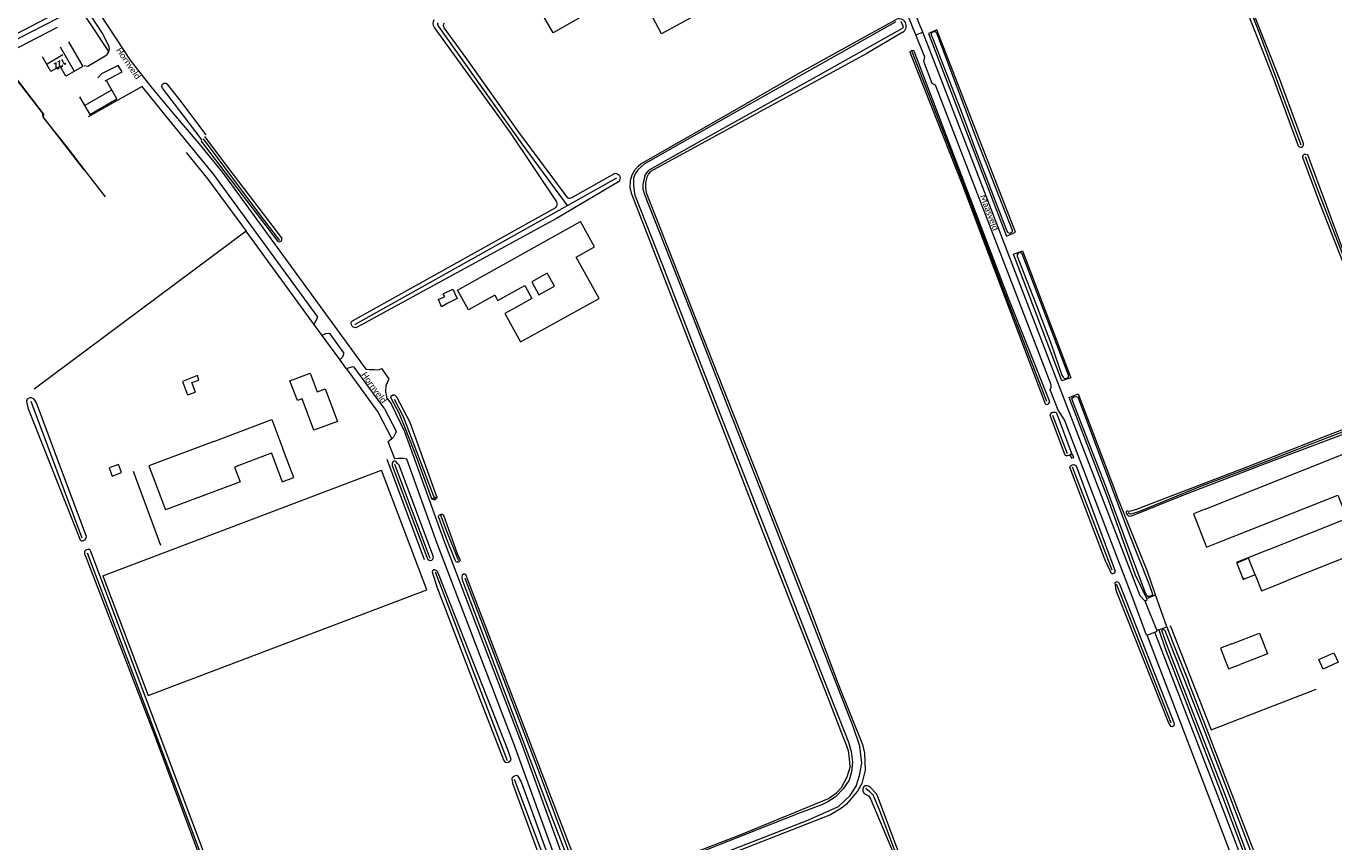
# Model space of a CAD drawing. Extents: x 177628 to 188968, y 384226 to 390673.
# Tile 294 of 393: x 184749 to 185276, y 386981 to 387310. Entities that reach past the tile are written whole.
import ezdxf

# ---------------------------------------------------------------- set-up
doc = ezdxf.new("R2010")
doc.units = 0
for name, color, linetype, lineweight in [('4502', 253, 'Continuous', 13), ('B-AF-HAAG-GD', 253, 'HAAG', 13), ('B-AF-RAST-GD', 253, 'HEKWERK', 13), ('B-GB-BOUW-GD', 14, 'Continuous', 13), ('B-GB-NOKL-GD', 14, 'Continuous', 13), ('B-TR-SLOO-GD', 253, 'Continuous', 13), ('B-VH-FPAD-GD', 8, 'Continuous', 13), ('B-VH-OVRG-GD', 8, 'Continuous', 13), ('B01_D', 14, 'Continuous', 9), ('B01_T', 14, 'Continuous', 9), ('B02_D', 14, 'Continuous', 9), ('B02_T', 14, 'Continuous', 9), ('B11_F', 14, 'Continuous', 9), ('B11_S', 14, 'Continuous', 9), ('B14_F', 14, 'Continuous', 9), ('B14_T', 14, 'Continuous', 9), ('T03_F', 253, 'Continuous', 9), ('T03_T', 253, 'Continuous', 9), ('T04_F', 253, 'HAAG', 9), ('T07_F', 253, 'Continuous', 9), ('T09_F', 253, 'Continuous', 9), ('T09_T', 253, 'Continuous', 9), ('T22_F', 253, 'Continuous', 9), ('V00_T', 8, 'Continuous', 9), ('V06_F', 8, 'Continuous', 9), ('V06_T', 8, 'Continuous', 9), ('W01_F', 253, 'Continuous', 9), ('Z06', 7, 'Continuous', 9)]:
    doc.layers.add(name, color=color, linetype=linetype, lineweight=lineweight)
doc.styles.add('Legend', font='calibri.ttf')
doc.styles.add('ROMANS', font='ROMANS.shx', dxfattribs={"oblique": 45})
doc.linetypes.add('HAAG', pattern='A,4,-1,[5,TOPOCAD.SHX,S=0.35,R=0,X=-0.35,Y=-0.35],-1', length=6)
doc.linetypes.add('HEKWERK', pattern='A,7,-1.5,[1,ProvNB.shx,S=0.75,R=0,X=0,Y=0],-1.5', length=10)

msp = doc.modelspace()

# ---------------------------------------------------------------- linework, layer by layer
at = {"layer": 'B-AF-HAAG-GD', "flags": 128}
for points in [[(184738.847, 387296.907), (184738.605, 387297.221), (184761.766, 387309.233)], [(184773.382, 387312.981), (184782.277, 387299.444), (184781.511, 387297.947)], [(184756.189, 387274.283), (184745.254, 387288.541), (184738.847, 387296.907)]]:
    msp.add_lwpolyline(points, dxfattribs=at)
at = {"layer": 'B-AF-RAST-GD', "flags": 128}
msp.add_lwpolyline([(184756.189, 387274.283), (184755.981, 387272.811), (184765.118, 387261.455), (184773.554, 387250.432), (184780.978, 387240.843)], dxfattribs=at)
at = {"layer": 'B-GB-BOUW-GD', "flags": 128}
for points in [[(184766.178, 387303.325), (184771.942, 387293.351), (184765.188, 387289.44), (184762.841, 387293.452), (184759.164, 387291.297), (184755.721, 387297.282)], [(184770.611, 387281.126), (184774.803, 387274.064), (184785.722, 387280.371), (184781.592, 387287.466)]]:
    msp.add_lwpolyline(points, dxfattribs=at)
at = {"layer": 'B-GB-NOKL-GD', "flags": 128}
for points in [[(184762.809, 387301.265), (184768.488, 387291.539)], [(184763.928, 387298.034), (184757.593, 387294.362)], [(184783.551, 387283.838), (184772.842, 387277.616)]]:
    msp.add_lwpolyline(points, dxfattribs=at)
at = {"layer": 'B-TR-SLOO-GD', "flags": 128}
msp.add_lwpolyline([(184819.987, 387263.672), (184812.332, 387273.772), (184804.042, 387284.605), (184803.746, 387285.506), (184804.01, 387286.287), (184804.395, 387286.588), (184804.904, 387286.712), (184805.392, 387286.629), (184805.828, 387286.417), (184810.948, 387280.007), (184821.489, 387265.881)], dxfattribs=at)
at = {"layer": 'B-VH-FPAD-GD', "flags": 128}
for points in [[(184625.519, 387250.859), (184627.575, 387251.778), (184639.731, 387257.031), (184662.118, 387266.929), (184680.426, 387275.219), (184683.369, 387276.602), (184684.428, 387277.099), (184703.001, 387285.825), (184729.768, 387298.82), (184745.032, 387306.42), (184760.719, 387314.595), (184768.316, 387318.337)], [(184627.371, 387249.532), (184628.38, 387249.988), (184640.494, 387255.21), (184662.969, 387265.127), (184681.148, 387273.395), (184684.192, 387274.827), (184703.81, 387284.056), (184730.719, 387297.078), (184745.891, 387304.655), (184761.705, 387312.71), (184765.201, 387314.563), (184770.627, 387317.439)]]:
    msp.add_lwpolyline(points, dxfattribs=at)
at = {"layer": 'B-VH-OVRG-GD', "flags": 128}
for points in [[(184772.497, 387293.757), (184774.004, 387293.544), (184781.693, 387298.132), (184782, 387298.53), (184782.285, 387299.006), (184782.426, 387299.346), (184782.597, 387299.974), (184782.686, 387300.586), (184782.599, 387301.248), (184780.06, 387306.482), (184775.145, 387313.965)], [(184778.1, 387315.463), (184785.407, 387304.522), (184788.499, 387299.807), (184791.338, 387295.525), (184794.412, 387291.605), (184799.729, 387284.756), (184808.511, 387274.257), (184818.652, 387262.406)], [(184781.001, 387287.601), (184787.825, 387291.193), (184786.192, 387293.776), (184779.524, 387290.443), (184777.964, 387288.85)], [(184816.198, 387260.164), (184805.404, 387273.535), (184795.81, 387285.351), (184774.131, 387273.125)]]:
    msp.add_lwpolyline(points, dxfattribs=at)
at = {"layer": 'B01_D', "linetype": 'Continuous'}
for points in [[(184863.432, 387169.886), (184866.282, 387162.331), (184869.495, 387163.544), (184874.422, 387150.487), (184865.024, 387146.941), (184860.232, 387159.606), (184858.371, 387158.902), (184855.367, 387166.843), (184863.432, 387169.886)], [(185234.499, 387060.955), (185245.596, 387065.253), (185248.836, 387056.883), (185237.741, 387052.59)]]:
    msp.add_lwpolyline(points, dxfattribs=at)
at = {"layer": 'B01_T', "linetype": 'Continuous'}
for points in [[(184937.848, 387201.235), (184927.256, 387195.428), (184922.815, 387203.374), (184972.225, 387230.989)], [(184937.848, 387201.235), (184938.997, 387199.158), (184943.377, 387201.582)], [(184946.26, 387196.328), (184941.878, 387193.909), (184948.14, 387182.561), (184952.52, 387184.978)], [(185234.499, 387060.955), (185229.833, 387059.15), (185233.069, 387050.781), (185237.741, 387052.59)]]:
    msp.add_lwpolyline(points, dxfattribs=at)
at = {"layer": 'B02_D', "linetype": 'Continuous'}
for points in [[(185223.67, 387115.093), (185281.947, 387138.308)], [(185228.891, 387101.69), (185277.17, 387120.789), (185280.906, 387111.394), (185251.186, 387099.574)], [(185306.61, 387121.609), (185311.907, 387108.288), (185256.412, 387086.224)]]:
    msp.add_lwpolyline(points, dxfattribs=at)
at = {"layer": 'B02_T', "linetype": 'Continuous'}
for points in [[(185000.322, 387315.145), (185046.32, 387340.4), (185049.303, 387334.956), (185051.066, 387335.926), (185052.748, 387332.862), (185004.832, 387306.489), (185000.322, 387315.145)], [(184980.367, 387336.421), (184988.401, 387322.56), (184961.351, 387306.882), (184953.317, 387320.742), (184980.367, 387336.421)], [(184824.69, 387142.384), (184848.096, 387151.227), (184852.54, 387139.466)], [(184847.861, 387137.697), (184847.063, 387137.396)], [(185170.138, 387137.191), (185169.39, 387136.9), (185169.896, 387135.595), (185170.626, 387135.879)], [(185170.626, 387135.879), (185170.829, 387135.958), (185170.322, 387137.263), (185170.138, 387137.191)], [(184831.391, 387124.708), (184805.289, 387114.832)], [(185223.67, 387115.093), (185219.01, 387113.279), (185224.23, 387099.873), (185228.891, 387101.69)], [(185251.186, 387099.574), (185246.642, 387097.767)], [(185246.642, 387097.767), (185236.308, 387093.657), (185236.397, 387093.434)], [(185243.782, 387088.72), (185241.154, 387095.326), (185236.397, 387093.434)], [(185236.397, 387093.434), (185238.884, 387087.18)], [(185243.782, 387088.72), (185239.378, 387086.968)], [(185243.782, 387088.72), (185246.365, 387082.227), (185251.94, 387084.445)], [(185239.378, 387086.968), (185239.237, 387087.321), (185238.884, 387087.18)], [(185238.884, 387087.18), (185239.024, 387086.828), (185239.378, 387086.968)], [(185251.94, 387084.445), (185256.412, 387086.224)]]:
    msp.add_lwpolyline(points, dxfattribs=at)
at = {"layer": 'B11_F', "linetype": 'Continuous'}
msp.add_lwpolyline([(184952.52, 387184.978), (184979.764, 387200.012), (184970.587, 387216.641), (184977.92, 387220.699), (184972.225, 387230.989)], dxfattribs=at)
at = {"layer": 'B11_S', "linetype": 'Continuous'}
for points in [[(184952.647, 387206.713), (184955.555, 387201.459), (184961.847, 387204.933), (184958.942, 387210.196), (184952.647, 387206.713)], [(184943.377, 387201.582), (184949.856, 387205.167), (184952.756, 387199.914), (184946.26, 387196.328)]]:
    msp.add_lwpolyline(points, dxfattribs=at)
at = {"layer": 'B14_F', "linetype": 'Continuous'}
for points in [[(184917.624, 387200.732), (184917.076, 387201.862), (184920.842, 387203.69), (184922.681, 387199.901), (184918.915, 387198.073)], [(184918.915, 387198.073), (184916.352, 387196.664), (184915.085, 387199.523), (184917.624, 387200.732)], [(184818.113, 387168.892), (184812.099, 387166.585), (184814.136, 387161.216), (184817.281, 387162.269), (184815.92, 387166.135), (184818.618, 387167.124), (184818.113, 387168.892)], [(184824.69, 387142.384), (184798.603, 387132.528), (184805.289, 387114.832)], [(184847.063, 387137.396), (184833.036, 387132.095), (184835.281, 387126.185), (184831.391, 387124.708)], [(184847.861, 387137.697), (184852.227, 387126.143), (184856.906, 387127.911), (184852.54, 387139.466)], [(184786.323, 387133.097), (184782.639, 387131.716), (184783.855, 387128.472), (184787.539, 387129.853), (184786.323, 387133.097)], [(185275.435, 387057.331), (185277.229, 387053.476), (185271.241, 387050.689), (185269.447, 387054.544), (185275.435, 387057.331)]]:
    msp.add_lwpolyline(points, dxfattribs=at)
at = {"layer": 'B14_T', "linetype": 'Continuous'}
for points in [[(184780.018, 387088.301), (184798.246, 387040.126), (184910.491, 387082.595), (184892.158, 387130.879)], [(184780.018, 387088.301), (184892.158, 387130.879)]]:
    msp.add_lwpolyline(points, dxfattribs=at)
at = {"layer": 'T03_F', "linetype": 'Continuous'}
msp.add_lwpolyline([(184772.536, 387251.761), (184772.511, 387251.744), (184755.988, 387273.169), (184755.718, 387274.746)], dxfattribs=at)
at = {"layer": 'T03_T', "linetype": 'Continuous'}
for points in [[(184813.511, 387258.69), (184822.309, 387248.062), (184837.692, 387227.002)], [(184864.923, 387189.668), (184837.692, 387227.002)], [(184875.376, 387175.337), (184868.257, 387185.097)], [(184878.079, 387171.63), (184890.886, 387154.072), (184896.323, 387143.496)]]:
    msp.add_lwpolyline(points, dxfattribs=at)
at = {"layer": 'T04_F', "linetype": 'HAAG'}
for points in [[(184755.718, 387274.746), (184744.241, 387289.635)], [(184837.692, 387227.002), (184752.371, 387163.452)], [(184909.504, 387094.655), (184894.542, 387135.177)], [(184792.233, 387130.415), (184803.273, 387100.561)], [(185209.588, 387068.333), (185226.123, 387026.29), (185268.356, 387042.681)]]:
    msp.add_lwpolyline(points, dxfattribs=at)
at = {"layer": 'T07_F', "linetype": 'Continuous'}
for points in [[(185221.822, 387366.02), (185244.994, 387308.027), (185262.161, 387261.808)], [(184967.108, 387237.45), (184948.867, 387262.296), (184915.26, 387309.436)], [(185159.986, 387158.487), (185142.803, 387202.891), (185126.251, 387246.672), (185105.825, 387299.245)], [(184820.376, 387264.244), (184843.578, 387233.083), (184851.094, 387223.319)], [(185263.922, 387257.067), (185268.338, 387245.177), (185295.572, 387174.717), (185303.076, 387155.641)], [(184967.108, 387237.45), (184986.938, 387248.561)], [(184881.431, 387189.442), (184967.108, 387237.45)], [(184771.73, 387103.441), (184751.179, 387158.44)], [(184897.291, 387159.425), (184900.967, 387152.501), (184913.35, 387119.725)], [(185168.352, 387137.357), (185162.435, 387152.834)], [(185303.076, 387155.641), (185298.004, 387153.565), (185266.653, 387141.379), (185245.986, 387133.355), (185221.903, 387124.248), (185196.844, 387114.069), (185194.253, 387113.196), (185193.636, 387113.17), (185193.196, 387113.298), (185192.663, 387113.681)], [(184911.809, 387095.221), (184897.54, 387133.076)], [(185186.229, 387090.596), (185170.382, 387132.047)], [(184913.35, 387119.725), (184913.645, 387118.946)], [(184915.875, 387113.042), (184918.521, 387106.039), (184922.872, 387095.045)], [(184823.897, 386964.527), (184792.171, 387049.052), (184773.857, 387097.369)], [(184922.872, 387095.045), (184923.043, 387094.499)], [(184942.921, 387013.837), (184913.9, 387089.808)], [(184925.767, 387087.318), (184954.694, 387011.465), (184969.865, 386970.97), (184971.5, 386966.69)], [(185210.084, 387028.995), (185190.323, 387079.315), (185188.061, 387084.966)], [(184962.453, 386961.829), (184945.677, 387006.204)], [(185166.784, 386799.08), (185118.755, 386924.739), (185092.762, 386993.639), (185090.5, 386999.197), (185090.093, 386999.93), (185088.793, 387001.344), (185087.099, 387002.704)]]:
    msp.add_lwpolyline(points, dxfattribs=at)
at = {"layer": 'T07_F', "linetype": 'Continuous', "extrusion": (0, 0, -1)}
msp.add_arc((-184916.45, 387310.453), 1.566, 319.47657, 25.32969, dxfattribs=at)
at = {"layer": 'T09_F', "linetype": 'Continuous'}
for points in [[(185261.315, 387261.258), (185251.328, 387288.228), (185235.067, 387329.784), (185221.359, 387365.183), (185220.672, 387366.837), (185221.399, 387367.462), (185222.177, 387367.407), (185222.607, 387366.442), (185253.515, 387288.707), (185263.35, 387262.128)], [(184962.735, 387238.875), (184943.942, 387266.939), (184913.54, 387309.099)], [(184917.28, 387308.958), (184926.028, 387296.953), (184947.392, 387266.963), (184966.97, 387240.629)], [(184995.48, 387253.201), (184996.517, 387254.13), (185032.52, 387274.745), (185059.762, 387290.405), (185087.471, 387305.781)], [(185087.321, 387298.503), (185000.408, 387251.05), (184999.709, 387250.194), (184999.006, 387248.776), (184998.484, 387246.608), (184998.508, 387244.661), (184998.661, 387242.638), (184999.269, 387241.21), (185003.186, 387231.428), (185019.95, 387188.544), (185048.557, 387116.123), (185064.109, 387076.562), (185076.34, 387043.765), (185085.831, 387020.35), (185086.573, 387016.843), (185086.88, 387010.045), (185085.587, 387004.699), (185083.785, 387001.53), (185079.252, 386996.133), (185077.407, 386994.667), (185072.951, 386992.06), (184976.574, 386954.303)], [(185104.945, 387298.961), (185105.336, 387297.763), (185126.101, 387245.627), (185133.391, 387225.943), (185159.147, 387157.906), (185159.517, 387157.341), (185160.115, 387157.262), (185160.642, 387157.52), (185161.172, 387158.34), (185144.249, 387200.796), (185106.601, 387299.496)], [(184850.56, 387222.877), (184819.782, 387263.28), (184819.696, 387263.396)], [(184820.986, 387265.14), (184830.756, 387252.139), (184850.637, 387226.113), (184852.098, 387224.15)], [(185261.315, 387261.258), (185261.718, 387260.968), (185262.103, 387260.881), (185262.47, 387260.888), (185262.856, 387261.129), (185263.117, 387261.414), (185263.27, 387261.736), (185263.35, 387262.128)], [(185262.98, 387256.762), (185263.049, 387257.256), (185263.261, 387257.673), (185263.692, 387258.025), (185264.237, 387258.136), (185264.891, 387257.963)], [(185301.945, 387156.648), (185292.749, 387179.962), (185269.807, 387238.326), (185262.98, 387256.762)], [(185264.891, 387257.963), (185281.129, 387214.078), (185302.325, 387158.572), (185318.502, 387118.809), (185325.894, 387101.237), (185337.242, 387069.981)], [(184997.462, 386968.942), (185037.265, 386984.193), (185072.137, 386998.562), (185075.392, 387000.86), (185077.281, 387003.093), (185079.652, 387007.289), (185080.785, 387011.25), (185080.604, 387014.658), (185080.102, 387017.77), (185079.15, 387020.754), (185077.99, 387023.496), (185071.815, 387039.398), (185045.527, 387106.335), (184992.908, 387241.912), (184992.272, 387244.538), (184992.48, 387247.438), (184993.134, 387249.811), (184994.329, 387251.937), (184995.48, 387253.201)], [(184987.566, 387246.955), (184962.639, 387232.184), (184882.433, 387188.36)], [(184969.032, 387240.691), (184986.222, 387250.363)], [(184880.485, 387191.006), (184962.404, 387236.567)], [(184850.56, 387222.877), (184851.159, 387222.792), (184851.787, 387223.057), (184852.131, 387223.584), (184852.098, 387224.15)], [(184763.189, 387131.698), (184753.274, 387157.948), (184752.341, 387159.426), (184751.373, 387159.988), (184750.512, 387159.911), (184749.565, 387159.446), (184749.254, 387158.671), (184749.872, 387155.863), (184770.863, 387102.826), (184771.248, 387102.324), (184771.915, 387102.374), (184772.862, 387102.839), (184773.338, 387103.419), (184773.399, 387104.14), (184763.189, 387131.698)], [(184914.527, 387120.118), (184903.757, 387150.078), (184898.385, 387160.273), (184897.618, 387161.089), (184896.734, 387161.021), (184895.809, 387160.292), (184896.208, 387159.48), (184899.148, 387153.865), (184901.968, 387147), (184906.375, 387135.597), (184912.348, 387119.391)], [(185301.945, 387156.648), (185301.789, 387156.058), (185301.359, 387155.674), (185299.878, 387155.076), (185271.59, 387144.299), (185241.17, 387132.281), (185202.242, 387117.389), (185195.628, 387114.789), (185193.648, 387114.258), (185193.092, 387114.218), (185192.532, 387114.344), (185192.187, 387114.263), (185191.935, 387114.032), (185191.942, 387113.626), (185192.299, 387112.999), (185193.001, 387112.484), (185193.772, 387112.316), (185215.092, 387120.939), (185250.473, 387134.475), (185289.927, 387149.391), (185301.911, 387154.237), (185302.347, 387154.29), (185302.894, 387154.242)], [(185169.898, 387137.837), (185164.149, 387153.311), (185163.854, 387153.912), (185163.331, 387154.029), (185162.32, 387153.998), (185161.531, 387153.705), (185161.153, 387153.146), (185161.408, 387152.245), (185167.211, 387137.003)], [(184907.328, 387103.966), (184910.422, 387095.79), (184910.842, 387094.935), (184911.52, 387094.419), (184912.402, 387094.64), (184912.917, 387095.034), (184913.064, 387095.743), (184912.9, 387096.653), (184899.3, 387132.856), (184898.651, 387133.458), (184897.919, 387134.372), (184897.409, 387134.546), (184896.953, 387134.322), (184896.522, 387133.615), (184896.43, 387132.65), (184907.328, 387103.966)], [(185169.209, 387131.755), (185183.308, 387094.721)], [(185183.308, 387094.721), (185185.705, 387089.648), (185186.114, 387089.196), (185186.6, 387089.155), (185187.127, 387089.413), (185187.655, 387090.046), (185171.908, 387132.428)], [(184912.348, 387119.391), (184913.35, 387119.725)], [(184913.35, 387119.725), (184914.527, 387120.118)], [(184915.12, 387111.87), (184918.248, 387103.385), (184921.9, 387094.453)], [(184923.869, 387094.748), (184922.803, 387097.096), (184917.226, 387112.611)], [(184835.83, 386929.85), (184840.506, 386916.241), (184841.065, 386912.989), (184841.695, 386911.707), (184842.387, 386911.424), (184843.053, 386911.475), (184843.471, 386911.611), (184843.972, 386911.857), (184843.952, 386912.884), (184842.903, 386917.556), (184775.143, 387098.105), (184774.76, 387098.885), (184774.039, 387098.946), (184773.232, 387098.618), (184772.672, 387098.067), (184772.638, 387097.151), (184773.621, 387094.868), (184790.84, 387049.937), (184800.896, 387024.102), (184821.997, 386967.039), (184822.017, 386966.011), (184821.709, 386965.653), (184821.041, 386965.324), (184708.064, 386925.824)], [(184921.9, 387094.453), (184921.991, 387094.182)], [(184930.281, 387042.562), (184941.353, 387014.246), (184941.717, 387013.504), (184942.339, 387013.102), (184943.278, 387013.209), (184944.135, 387013.913), (184944.365, 387014.309), (184943.337, 387017.555), (184915.195, 387089.145), (184914.465, 387090.343), (184913.672, 387090.661), (184913.388, 387090.663), (184912.788, 387090.298), (184912.643, 387089.873), (184914.446, 387083.895), (184930.281, 387042.562)], [(184959.989, 386993.162), (184970.174, 386966.629), (184970.832, 386966.036), (184971.493, 386965.81), (184972.118, 386965.842), (184972.892, 386965.947), (184973.453, 386967.231), (184971.273, 386971.111), (184926.417, 387088.054), (184926.127, 387088.645), (184925.724, 387088.905), (184925.172, 387088.909), (184924.691, 387088.581), (184924.464, 387087.737), (184924.64, 387086.631), (184934.281, 387061.207), (184959.989, 386993.162)], [(185206.099, 387036.141), (185208.674, 387029.757), (185209.264, 387028.555), (185209.82, 387027.802), (185210.381, 387027.61), (185211.132, 387027.979), (185211.359, 387028.277), (185211.437, 387028.689), (185189.525, 387084.528), (185189.156, 387085.28), (185188.672, 387085.695), (185188.224, 387085.848), (185187.322, 387085.406), (185187.788, 387082.556), (185206.099, 387036.141)], [(184960.618, 386962.389), (184959.138, 386966.248), (184945.238, 387004.215), (184944.772, 387006.462), (184944.891, 387007.228), (184945.376, 387007.537), (184946.088, 387007.816), (184946.657, 387007.954), (184947.024, 387007.639), (184948.428, 387005.356), (184963.627, 386963.543)], [(185100.455, 386976.799), (185091.897, 386999.74), (185091.36, 387000.642), (185089.074, 387003.018), (185088.198, 387003.567), (185087.694, 387003.739), (185086.814, 387003.727), (185086.173, 387003.132), (185085.887, 387002.386), (185085.956, 387001.58), (185086.493, 387000.678), (185088.189, 386999.692), (185088.985, 386998.45), (185097.748, 386977.848)]]:
    msp.add_lwpolyline(points, dxfattribs=at)
at = {"layer": 'T09_F', "linetype": 'Continuous', "extrusion": (0, 0, -1)}
for centre, radius, start, end in [((-184916.128, 387310.771), 3.081, 327.12658, 28.34329), ((-185105.867, 387298.937), 0.923, 1.5134, 142.67867), ((-184986.313, 387248.43), 1.935, 87.30715, 229.64765), ((-184881.663, 387189.833), 1.662, 242.39406, 44.88453), ((-185168.286, 387138.286), 1.674, 195.56519, 309.94787), ((-185170.686, 387131.579), 1.488, 6.77793, 145.21952), ((-184913.319, 387120.109), 1.208, 254.34761, 323.52652), ((-184913.319, 387120.109), 1.208, 179.56878, 254.35851), ((-184916.273, 387111.956), 1.156, 355.71683, 69.86227), ((-184916.273, 387111.956), 1.156, 69.87531, 145.51244), ((-184922.823, 387094.819), 1.048, 183.88724, 322.56878)]:
    msp.add_arc(centre, radius, start, end, dxfattribs=at)
at = {"layer": 'T09_F', "linetype": 'Continuous'}
for centre, radius, start, end in [((184919.019, 387309.836), 1.948, 149.71663, 206.77279), ((184967.957, 387242.127), 1.794, 236.62488, 306.81961), ((184960.97, 387237.95), 1.992, 316.02675, 27.6505)]:
    msp.add_arc(centre, radius, start, end, dxfattribs=at)
at = {"layer": 'T09_T', "linetype": 'Continuous'}
for points in [[(185087.471, 387305.781), (185099.065, 387312.224)], [(185101.979, 387307.134), (185087.321, 387298.503)], [(185143.693, 387225.09), (185147.42, 387226.66), (185115.77, 387308.12), (185112.3, 387306.61), (185143.693, 387225.09)], [(185146.529, 387217.843), (185150.25, 387219.21), (185169.61, 387168.05), (185166.03, 387166.74), (185146.529, 387217.843)], [(185168.955, 387160.051), (185172.59, 387161.54), (185188.07, 387120.91)], [(185184.473, 387119.52), (185168.955, 387160.051)], [(185200.224, 387079.132), (185195.697, 387088.561), (185184.473, 387119.52)], [(185203.789, 387080.576), (185200.45, 387090.058), (185188.07, 387120.91)], [(185205.125, 387066.581), (185207.696, 387058.582), (185214.186, 387042.056)], [(185208.329, 387067.708), (185210.849, 387061.036), (185216.922, 387046.052)], [(185230.23, 387000.415), (185244.71, 386962.37), (185248.56, 386964.01), (185216.922, 387046.052)], [(185214.186, 387042.056), (185230.23, 387000.415)]]:
    msp.add_lwpolyline(points, dxfattribs=at)
msp.add_arc((185100.49, 387309.661), 2.933, 300.51275, 119.0691, dxfattribs=at)
at = {"layer": 'T22_F', "linetype": 'Continuous'}
for points in [[(184868.257, 387185.097), (184864.923, 387189.668)], [(184878.079, 387171.63), (184875.376, 387175.337)], [(184895.334, 387167.617), (184892.313, 387171.761)], [(184897.505, 387135.378), (184894.93, 387142.204)], [(185208.329, 387067.708), (185203.789, 387080.576)]]:
    msp.add_lwpolyline(points, dxfattribs=at)
at = {"layer": 'V00_T', "linetype": 'Continuous'}
for points in [[(185107.327, 387306.08), (185107.261, 387306.055)], [(185107.327, 387306.08), (185110.051, 387307.16)], [(185161.684, 387165.249), (185147.361, 387202.464), (185130.721, 387245.59), (185115.503, 387285.146), (185115.182, 387285.801), (185113.896, 387286.573), (185110.535, 387295.42), (185110.83, 387297.074), (185107.327, 387306.08)], [(185199.629, 387078.13), (185197.497, 387080.227), (185164.448, 387166.165), (185150.061, 387203.504), (185133.523, 387246.374), (185117.348, 387288.557), (185110.051, 387307.16)], [(185200.321, 387064.429), (185200.123, 387064.353), (185194.962, 387078.252), (185187.822, 387097.2), (185167.097, 387151.044), (185164.483, 387154.925), (185161.339, 387163.197), (185161.727, 387164.184)], [(185199.629, 387078.13), (185200.385, 387078.743), (185200.224, 387079.132)], [(185204.21, 387066.341), (185199.629, 387078.13)], [(185200.224, 387079.132), (185203.789, 387080.576)], [(185204.21, 387066.341), (185205.081, 387066.659), (185205.125, 387066.581)], [(185205.125, 387066.581), (185208.329, 387067.708)], [(185200.321, 387064.429), (185203.418, 387065.621)], [(185203.418, 387065.621), (185204.345, 387065.978), (185204.21, 387066.341)]]:
    msp.add_lwpolyline(points, dxfattribs=at)
for centre, radius, start, end in [((184472.648, 387053.143), 683.153, 21.728744, 23.804477), ((184447.083, 387042.313), 713.912, 21.776059, 23.732048), ((185159.891, 387164.643), 1.893, 345.95801, 18.66618)]:
    msp.add_arc(centre, radius, start, end, dxfattribs=at)
at = {"layer": 'V06_F', "linetype": 'Continuous'}
for points in [[(184866.416, 387192.711), (184866.11, 387191.72), (184865.294, 387190.076), (184864.923, 387189.668)], [(184871.516, 387185.719), (184870.759, 387185.862), (184869.64, 387185.737), (184868.257, 387185.097)], [(184877.059, 387178.12), (184876.797, 387177.15), (184876.298, 387176.234), (184875.744, 387175.56), (184875.376, 387175.337)], [(184881.254, 387172.369), (184880.556, 387172.378), (184879.209, 387172.045), (184878.079, 387171.63)], [(184885.88, 387171.563), (184887.425, 387171.394), (184889.226, 387171.339), (184890.924, 387171.238), (184892.313, 387171.761)], [(184894.502, 387159.736), (184894, 387162.513), (184894.106, 387164.887), (184895.143, 387167.37), (184895.334, 387167.617)], [(185208.23, 386345.02), (185182.167, 386411.462), (185159.568, 386472.301), (185133.364, 386539.392), (185101.708, 386619.984), (185082.373, 386670.855), (185056.863, 386735.25), (185046.289, 386762.197), (185022.168, 386828.897), (184993.619, 386901.958), (184972.208, 386955.987), (184948.533, 387021.053), (184917.426, 387102.349), (184901.621, 387146.313), (184896.205, 387157.4)], [(184893.31, 387155.84), (184898.118, 387146.562), (184897.772, 387145.66), (184896.961, 387144.125), (184896.323, 387143.496)], [(184896.323, 387143.496), (184894.93, 387142.204)], [(185198.791, 386344.999), (185201.795, 386345.397), (185202.32, 386345.66), (185203.501, 386346.58), (185203.895, 386347.542), (185203.894, 386348.855), (185179.367, 386410.386), (185156.764, 386471.233), (185130.57, 386538.298), (185098.91, 386618.902), (185079.577, 386669.769), (185054.073, 386734.15), (185043.481, 386761.139), (185019.36, 386827.841), (184990.827, 386900.86), (184969.404, 386954.921), (184945.723, 387020.003), (184914.614, 387101.305), (184902.406, 387135.262), (184900.975, 387135.479), (184898.989, 387135.502), (184897.505, 387135.378)]]:
    msp.add_lwpolyline(points, dxfattribs=at)
at = {"layer": 'V06_T', "linetype": 'Continuous'}
for points in [[(184818.627, 387262.383), (184828.165, 387250.73), (184885.88, 387171.563)], [(184866.416, 387192.711), (184824.74, 387249.85), (184816.197, 387260.163)], [(184877.059, 387178.12), (184871.516, 387185.719)], [(184893.31, 387155.84), (184881.254, 387172.369)], [(184894.502, 387159.736), (184896.205, 387157.4)], [(185286.815, 386838.414), (185225.12, 386999.78), (185200.321, 387064.429)], [(185289.819, 386839.561), (185228.665, 387000.075), (185203.418, 387065.621)]]:
    msp.add_lwpolyline(points, dxfattribs=at)
at = {"layer": 'W01_F', "linetype": 'Continuous'}
for points in [[(185099.242, 387311.381), (185081.38, 387301.261), (185032.79, 387273.938), (185000.425, 387255.481), (184998.066, 387254.233), (184996.793, 387253.157), (184995.446, 387251.866), (184994.259, 387250.157), (184993.613, 387248.354), (184993.613, 387245.877), (184993.864, 387243.074), (184994.142, 387241.499), (185005.344, 387213.362), (185020.904, 387172.956), (185050.436, 387097.397), (185068.892, 387049.902)], [(185026.177, 386975.301), (185063.847, 386989.923), (185076.089, 386995.438), (185078.455, 386997.59), (185080.893, 386999.868), (185083.198, 387003.612), (185084.603, 387007.813), (185085.579, 387012.886), (185084.671, 387019.689), (185081.981, 387027.645), (185072.416, 387052.353), (185046.984, 387117.451), (185031.54, 387156.429), (185017.753, 387192.032), (184998.156, 387241.669), (184997.521, 387243.788), (184997.517, 387245.813), (184998.172, 387248.881), (184998.468, 387249.837), (184999.891, 387251.616), (185000.183, 387251.94), (185021.347, 387263.861), (185067.067, 387289.235), (185101.88, 387308.759), (185102.263, 387309.262), (185102.229, 387309.606), (185101.394, 387311.492)], [(185126.221, 387273.704), (185131.327, 387259.846), (185143.798, 387227.527), (185144.308, 387226.594), (185144.945, 387226.238), (185145.152, 387226.237), (185145.898, 387226.603), (185146.107, 387226.911), (185146.152, 387227.345), (185131.589, 387264.658), (185115.718, 387306.732), (185115.473, 387307.127), (185115.041, 387307.378), (185114.524, 387307.381), (185114.131, 387307.24), (185113.758, 387307.056), (185113.404, 387306.728), (185113.379, 387306.15), (185113.664, 387305.466), (185113.949, 387304.886), (185126.221, 387273.704)], [(185161.606, 387182.03), (185166.078, 387169.044), (185166.568, 387168.255), (185167.039, 387167.715), (185167.825, 387167.792), (185168.363, 387167.953), (185168.739, 387168.446), (185168.723, 387169.107), (185150.008, 387217.917), (185149.536, 387218.354), (185149.208, 387218.604), (185148.607, 387218.361), (185148.085, 387217.641), (185148.081, 387217.022), (185155.87, 387197.173), (185161.606, 387182.03)], [(185183.564, 387124.624), (185172.714, 387152.593), (185170.078, 387159.533), (185170.329, 387159.965), (185171.034, 387160.311), (185171.779, 387160.471), (185172.275, 387160.405), (185172.54, 387159.969), (185193.091, 387105.114), (185201.145, 387084.83), (185202.543, 387080.936), (185202.622, 387080.564), (185201.792, 387080.053), (185201.151, 387079.893), (185200.676, 387079.917), (185200.183, 387080.396), (185199.694, 387081.287), (185183.564, 387124.624)], [(185219.822, 387030.754), (185208.183, 387060.959), (185206.235, 387066.25), (185206.444, 387066.558), (185206.981, 387066.616), (185207.332, 387066.531), (185207.536, 387066.22), (185222.937, 387027.24), (185246.436, 386965.959), (185247.025, 386964.55), (185246.772, 386963.808), (185246.15, 386963.503), (185245.716, 386963.547), (185245.244, 386963.984), (185244.776, 386964.938), (185231.668, 387000.546), (185219.822, 387030.754)], [(185068.892, 387049.902), (185080.127, 387021.331), (185081.275, 387017.527), (185081.822, 387013.293), (185081.342, 387009.41), (185080.396, 387006.018), (185078.038, 387002.474), (185074.779, 386999.208), (185071.836, 386997.313), (185069.695, 386996.171), (185060.088, 386992.535), (184992.812, 386966.035), (184976.1, 386959.72), (184974.863, 386958.753), (184974.534, 386958.231), (184975.193, 386956.889)]]:
    msp.add_lwpolyline(points, dxfattribs=at)

# ---------------------------------------------------------------- texts
at = {"layer": '4502', "style": 'ROMANS', "width": 0.68}
msp.add_text('122', height=2.5, rotation=210.59287, dxfattribs=at).set_placement((184764.301, 387296.65, 27.215))
at = {"layer": 'Z06', "style": 'Legend'}
msp.add_text('Hornveld', height=2.5, rotation=304.29501, dxfattribs=at).set_placement((184785.305, 387299.904))
at = {"layer": 'Z06', "linetype": 'Continuous', "style": 'Legend'}
for s, rotation, p in [('Maasveld', 290.79073, (185133.005, 387241.211)), ('Hornveld', 306.09057, (184883.99, 387169.2))]:
    msp.add_text(s, height=2.5, rotation=rotation, dxfattribs=at).set_placement(p)

doc.saveas('drawing.dxf')
